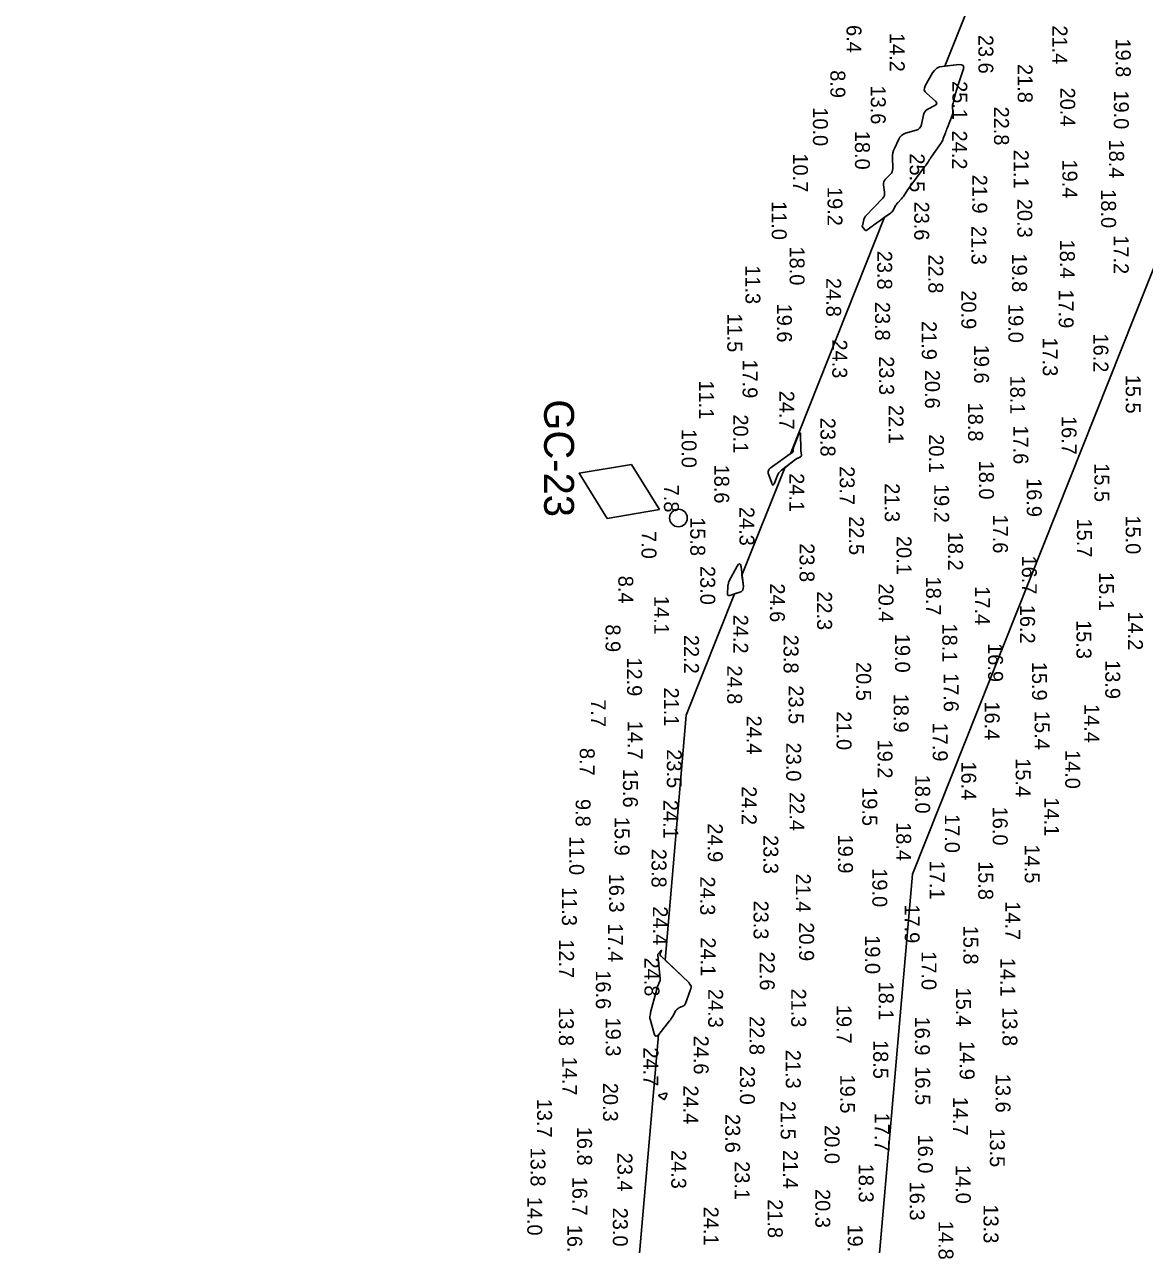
# Model space of a CAD drawing. Extents: x 1178573 to 1187098, y 693282 to 751751.
# Drawn here: x 1181662 to 1182599, y 723794 to 724815 of the extents above; entities that cross this region are included whole.
import ezdxf

# ---------------------------------------------------------------- set-up
doc = ezdxf.new("R2010")
doc.units = 0
for name, color, linetype in [('G-ANNO-PATT', 7, 'Continuous'), ('V-CHAN-NAID', 7, 'Continuous'), ('V-HYDS-MAJR', 7, 'Continuous'), ('V-HYDS-SOUN', 7, 'Continuous'), ('V-HYDS-SOUN-EXSS', 7, 'Continuous')]:
    doc.layers.add(name, color=color, linetype=linetype)

msp = doc.modelspace()

# ---------------------------------------------------------------- linework, layer by layer
at = {"layer": 'G-ANNO-PATT'}
for p, q in [((1182381.7, 724653.8), (1182302.9, 724455.9)), ((1182298.2, 724444.2), (1182262.4, 724354.3)), ((1182284.4, 722717.1), (1182405, 724104.2))]:
    msp.add_line(p, q, dxfattribs=at)
for points in [[(1183729.3, 725674.5), (1182702.6, 725220.1), (1182458.9, 724847.4), (1182432.2, 724780.3)], [(1182405, 724104.2), (1182613, 724626.3), (1182838, 724970.3), (1183134, 725192.3), (1183814.1, 725493.3)], [(1182432.2, 724780.3), (1182443.9, 724781.6), (1182446.2, 724781.5), (1182447.5, 724780.8), (1182448, 724779.3), (1182447.5, 724777.1), (1182443.5, 724765.4), (1182442.9, 724763.6), (1182442.4, 724761.9), (1182441.9, 724760.1), (1182441.4, 724758.3), (1182439.1, 724749.4), (1182438.9, 724748.6), (1182438.7, 724747.7), (1182438.7, 724746.8), (1182438.7, 724745.9), (1182438.9, 724742.4), (1182438.9, 724741.5), (1182438.8, 724740.6), (1182438.6, 724739.8), (1182438.3, 724739), (1182434.5, 724729), (1182434, 724727.9), (1182433.6, 724726.7), (1182433.1, 724725.5), (1182432.7, 724724.4), (1182430.9, 724719.7), (1182430.5, 724718.5), (1182429.9, 724717.4), (1182429.3, 724716.3), (1182428.6, 724715.3), (1182420.3, 724703.4), (1182420.1, 724703.1), (1182419.9, 724702.8), (1182419.7, 724702.5), (1182419.5, 724702.2), (1182418.8, 724701), (1182418.6, 724700.7), (1182418.4, 724700.4), (1182418.2, 724700.1), (1182418, 724699.8), (1182416.6, 724697.8), (1182416.2, 724697.4), (1182415.9, 724697), (1182415.6, 724696.5), (1182415.3, 724696.1), (1182404.5, 724681.6), (1182403.7, 724680.4), (1182402.9, 724679.3), (1182402.1, 724678.1), (1182401.3, 724677), (1182397.6, 724671.3), (1182397.1, 724670.7), (1182396.5, 724670), (1182396, 724669.3), (1182395.4, 724668.7), (1182393, 724666.3), (1182392.4, 724665.7), (1182391.9, 724665), (1182391.5, 724664.3), (1182391, 724663.6), (1182389.1, 724660.1), (1182388.6, 724659.2), (1182388.1, 724658.5), (1182387.4, 724657.9), (1182386.7, 724657.3), (1182381.7, 724653.8)], [(1182302.9, 724455.9), (1182304.7, 724457.2), (1182305, 724457.4), (1182305.2, 724457.7), (1182305.3, 724458), (1182305.3, 724458.3), (1182305.3, 724459.7), (1182305.3, 724460.1), (1182305.4, 724460.4), (1182305.5, 724460.8), (1182305.6, 724461.1), (1182309.8, 724471.7), (1182310.5, 724473.1), (1182311, 724473.5), (1182311.3, 724472.9), (1182311.4, 724471.4), (1182311.7, 724460.7), (1182311.7, 724460), (1182311.7, 724459.3), (1182311.8, 724458.6), (1182311.8, 724458), (1182312.1, 724455), (1182312.1, 724454.5), (1182312, 724454), (1182311.7, 724453.7), (1182311.3, 724453.4), (1182309.3, 724452.4), (1182308.8, 724452.2), (1182308.4, 724451.9), (1182307.9, 724451.6), (1182307.5, 724451.3), (1182298.2, 724444.2)], [(1182262.4, 724354.3), (1182263.6, 724344.8), (1182263.5, 724343.2), (1182263, 724341.8), (1182262, 724340.8), (1182260.5, 724340.1), (1182256.2, 724338.7)], [(1182256.2, 724338.7), (1182215.8, 724237.3), (1182198, 724032.3)], [(1182198, 724032.3), (1182217.5, 724013.7), (1182217.8, 724013.4), (1182218.1, 724013.1), (1182218.4, 724012.8), (1182218.6, 724012.5), (1182219.6, 724011.1), (1182219.8, 724010.8), (1182219.9, 724010.5), (1182219.9, 724010.1), (1182219.9, 724009.7), (1182219.5, 724008.2), (1182219.3, 724007.8), (1182219.2, 724007.4), (1182219.1, 724007.1), (1182219, 724006.7), (1182215.1, 723995.9), (1182214.7, 723995.1), (1182214.3, 723994.5), (1182213.6, 723994), (1182212.9, 723993.6), (1182209.6, 723992.2), (1182208.9, 723991.8), (1182208.2, 723991.3), (1182207.6, 723990.7), (1182207.1, 723990), (1182204.5, 723985.4), (1182203.9, 723984.4), (1182203.2, 723983.4), (1182202.5, 723982.4), (1182201.8, 723981.5), (1182192.7, 723970), (1182192.5, 723969.8)], [(1182192.5, 723969.8), (1182074.3, 722609.4), (1181796.2, 721896.6), (1181517.1, 721534.4), (1180724.1, 720916.4)], [(1182199, 723918.8), (1182198.9, 723918.7), (1182198.8, 723918.5), (1182197.9, 723916.2), (1182197.7, 723915.8), (1182197.4, 723915.6), (1182197.1, 723915.7), (1182196.7, 723915.8), (1182193.2, 723918.4), (1182192.8, 723918.8), (1182192.7, 723919.1), (1182192.9, 723919.3), (1182193.4, 723919.5), (1182196.7, 723920.4), (1182196.9, 723920.4), (1182197.1, 723920.5), (1182197.3, 723920.6), (1182197.6, 723920.6), (1182198.7, 723920.9), (1182198.8, 723920.9), (1182198.9, 723920.9), (1182199, 723920.9), (1182199.1, 723920.8), (1182199.5, 723920.4), (1182199.6, 723920.3), (1182199.6, 723920.2), (1182199.6, 723920.1), (1182199.6, 723920), (1182199.2, 723919.2), (1182199.1, 723919), (1182199, 723918.8)]]:
    msp.add_lwpolyline(points, dxfattribs=at)
at = {"layer": 'V-CHAN-NAID'}
msp.add_lwpolyline([(1182193.4, 724409.3), (1182169.8, 724446.9), (1182126, 724439.6), (1182149.6, 724401.9)], close=True, dxfattribs=at)
msp.add_circle((1182209.2, 724402.2), 7.39, dxfattribs=at)
at = {"layer": 'V-HYDS-MAJR'}
for points in [[(1182442.4, 724761.9), (1182441.9, 724760.1), (1182441.4, 724758.3), (1182439.1, 724749.4), (1182438.9, 724748.6), (1182438.7, 724747.7), (1182438.7, 724746.8), (1182438.7, 724745.9), (1182438.9, 724742.4), (1182438.9, 724741.5), (1182438.8, 724740.6), (1182438.6, 724739.8), (1182438.3, 724739), (1182434.5, 724729), (1182434, 724727.9), (1182433.6, 724726.7), (1182433.1, 724725.5), (1182432.7, 724724.4), (1182430.9, 724719.7), (1182430.5, 724718.5), (1182429.9, 724717.4), (1182429.3, 724716.3), (1182428.6, 724715.3), (1182420.3, 724703.4), (1182420.1, 724703.1), (1182419.9, 724702.8), (1182419.7, 724702.5), (1182419.5, 724702.2), (1182418.8, 724701), (1182418.6, 724700.7), (1182418.4, 724700.4), (1182418.2, 724700.1), (1182418, 724699.8), (1182416.6, 724697.8), (1182416.2, 724697.4), (1182415.9, 724697), (1182415.6, 724696.5), (1182415.3, 724696.1), (1182404.5, 724681.6), (1182403.7, 724680.4), (1182402.9, 724679.3), (1182402.1, 724678.1), (1182401.3, 724677), (1182397.6, 724671.3), (1182397.1, 724670.7), (1182396.5, 724670), (1182396, 724669.3), (1182395.4, 724668.7), (1182393, 724666.3), (1182392.4, 724665.7), (1182391.9, 724665), (1182391.5, 724664.3), (1182391, 724663.6), (1182389.1, 724660.1), (1182388.6, 724659.2), (1182388.1, 724658.5), (1182387.4, 724657.9), (1182386.7, 724657.3), (1182373.3, 724647.8), (1182372.5, 724647.3), (1182371.8, 724646.8), (1182371, 724646.2), (1182370.3, 724645.7), (1182366.9, 724643.1), (1182366.4, 724642.9), (1182366, 724642.8), (1182365.5, 724643), (1182365.1, 724643.4), (1182363, 724646.1), (1182362.9, 724646.2), (1182362.9, 724646.3), (1182362.9, 724646.5), (1182363, 724646.6), (1182363.3, 724647.1), (1182363.4, 724647.2), (1182363.5, 724647.4), (1182363.5, 724647.5), (1182363.6, 724647.7), (1182364.5, 724652), (1182364.7, 724652.7), (1182365, 724653.4), (1182365.4, 724654.1), (1182365.9, 724654.7), (1182380.2, 724669.8), (1182381, 724670.9), (1182381.6, 724672.1), (1182381.8, 724673.5), (1182381.8, 724674.9), (1182380.9, 724681), (1182380.8, 724682.3), (1182381.1, 724683.6), (1182381.7, 724684.7), (1182382.5, 724685.8), (1182386.6, 724689.8), (1182387.5, 724690.8), (1182388.1, 724692), (1182388.5, 724693.3), (1182388.6, 724694.7), (1182388.4, 724703.8), (1182388.5, 724705.7), (1182388.8, 724707.7), (1182389.3, 724709.6), (1182390, 724711.4), (1182393.6, 724719.3), (1182394.6, 724721), (1182395.9, 724722.4), (1182397.5, 724723.5), (1182399.3, 724724.2), (1182408.1, 724726.7), (1182409.8, 724727.4), (1182411.1, 724728.4), (1182412.1, 724729.8), (1182412.6, 724731.5), (1182414.4, 724739.6), (1182414.9, 724741.1), (1182415.6, 724742.4), (1182416.7, 724743.5), (1182418, 724744.3), (1182423.9, 724747.3), (1182425, 724748.1), (1182425.5, 724749), (1182425.3, 724750), (1182424.3, 724751), (1182417, 724757.3), (1182415.7, 724758.7), (1182415, 724760.3), (1182415.1, 724762), (1182415.8, 724763.8), (1182421.9, 724774.7), (1182423.5, 724776.8), (1182425.4, 724778.5), (1182427.6, 724779.6), (1182430.3, 724780.1), (1182443.9, 724781.6), (1182446.2, 724781.5), (1182447.5, 724780.8), (1182448, 724779.3), (1182447.5, 724777.1), (1182443.5, 724765.4), (1182442.9, 724763.6)], [(1182293.3, 724440), (1182292.5, 724438.7), (1182291.8, 724437.2), (1182289.5, 724431.3), (1182288.9, 724430.2), (1182288.4, 724429.8), (1182287.8, 724430.2), (1182287.3, 724431.3), (1182284.4, 724439.6), (1182284.3, 724440), (1182284.2, 724440.3), (1182284.3, 724440.7), (1182284.4, 724441.1), (1182285, 724442.6), (1182285.1, 724443), (1182285.4, 724443.3), (1182285.6, 724443.6), (1182285.9, 724443.9), (1182304.7, 724457.2), (1182305, 724457.4), (1182305.2, 724457.7), (1182305.3, 724458), (1182305.3, 724458.3), (1182305.3, 724459.7), (1182305.3, 724460.1), (1182305.4, 724460.4), (1182305.5, 724460.8), (1182305.6, 724461.1), (1182309.8, 724471.7), (1182310.5, 724473.1), (1182311, 724473.5), (1182311.3, 724472.9), (1182311.4, 724471.4), (1182311.7, 724460.7), (1182311.7, 724460), (1182311.7, 724459.3), (1182311.8, 724458.6), (1182311.8, 724458), (1182312.1, 724455), (1182312.1, 724454.5), (1182312, 724454), (1182311.7, 724453.7), (1182311.3, 724453.4), (1182309.3, 724452.4), (1182308.8, 724452.2), (1182308.4, 724451.9), (1182307.9, 724451.6), (1182307.5, 724451.3), (1182295.5, 724442.2), (1182294.3, 724441.1)], [(1182250.6, 724337.5), (1182250.3, 724338), (1182250.2, 724338.9), (1182250.5, 724344.6), (1182250.5, 724345), (1182250.6, 724345.4), (1182250.6, 724345.8), (1182250.7, 724346.2), (1182251, 724347.8), (1182251.1, 724348.1), (1182251.2, 724348.5), (1182251.3, 724348.9), (1182251.5, 724349.2), (1182258.5, 724361.9), (1182259.6, 724363.5), (1182260.5, 724363.9), (1182261.2, 724363.2), (1182261.6, 724361.3), (1182263.6, 724344.8), (1182263.5, 724343.2), (1182263, 724341.8), (1182262, 724340.8), (1182260.5, 724340.1), (1182252.2, 724337.4), (1182251.3, 724337.3)], [(1182192.4, 724011.9), (1182192.5, 724012.4), (1182192.7, 724012.8), (1182193.6, 724014.6), (1182193.8, 724015.1), (1182193.9, 724015.5), (1182193.9, 724016), (1182193.9, 724016.5), (1182192, 724036.4), (1182192, 724036.5), (1182192, 724036.5), (1182192, 724036.5), (1182192, 724036.6), (1182192, 724036.7), (1182192.1, 724036.8), (1182192.1, 724036.8), (1182192.1, 724036.8), (1182192.1, 724036.9), (1182192.1, 724037), (1182192.1, 724037.1), (1182192.1, 724037.1), (1182192.1, 724037.2), (1182192.1, 724037.2), (1182194.6, 724040.1), (1182194.9, 724040.4), (1182195.1, 724040.5), (1182195.1, 724040.3), (1182194.9, 724039.9), (1182194, 724037.7), (1182193.8, 724037.1), (1182193.8, 724036.6), (1182194, 724036.1), (1182194.4, 724035.7), (1182217.5, 724013.7), (1182217.8, 724013.4), (1182218.1, 724013.1), (1182218.4, 724012.8), (1182218.6, 724012.5), (1182219.6, 724011.1), (1182219.8, 724010.8), (1182219.9, 724010.5), (1182219.9, 724010.1), (1182219.9, 724009.7), (1182219.5, 724008.2), (1182219.3, 724007.8), (1182219.2, 724007.4), (1182219.1, 724007.1), (1182219, 724006.7), (1182215.1, 723995.9), (1182214.7, 723995.1), (1182214.3, 723994.5), (1182213.6, 723994), (1182212.9, 723993.6), (1182209.6, 723992.2), (1182208.9, 723991.8), (1182208.2, 723991.3), (1182207.6, 723990.7), (1182207.1, 723990), (1182204.5, 723985.4), (1182203.9, 723984.4), (1182203.2, 723983.4), (1182202.5, 723982.4), (1182201.8, 723981.5), (1182192.7, 723970), (1182191.4, 723968.8), (1182190.3, 723968.5), (1182189.4, 723969.2), (1182188.8, 723970.9), (1182185.5, 723982.9), (1182185.4, 723983.4), (1182185.4, 723984), (1182185.3, 723984.5), (1182185.4, 723985.1), (1182185.7, 723987.3), (1182185.8, 723987.8), (1182185.9, 723988.4), (1182186, 723988.9), (1182186.1, 723989.5), (1182192.1, 724010.9), (1182192.2, 724011.4)], [(1182199, 723918.8), (1182198.9, 723918.7), (1182198.8, 723918.5), (1182197.9, 723916.2), (1182197.7, 723915.8), (1182197.4, 723915.6), (1182197.1, 723915.7), (1182196.7, 723915.8), (1182193.2, 723918.4), (1182192.8, 723918.8), (1182192.7, 723919.1), (1182192.9, 723919.3), (1182193.4, 723919.5), (1182196.7, 723920.4), (1182196.9, 723920.4), (1182197.1, 723920.5), (1182197.3, 723920.6), (1182197.6, 723920.6), (1182198.7, 723920.9), (1182198.8, 723920.9), (1182198.9, 723920.9), (1182199, 723920.9), (1182199.1, 723920.8), (1182199.5, 723920.4), (1182199.6, 723920.3), (1182199.6, 723920.2), (1182199.6, 723920.1), (1182199.6, 723920), (1182199.2, 723919.2), (1182199.1, 723919)]]:
    msp.add_lwpolyline(points, close=True, dxfattribs=at)

# ---------------------------------------------------------------- texts
at = {"layer": 'V-CHAN-NAID'}
msp.add_text('GC-23', height=25, rotation=270, dxfattribs=at).set_placement((1182096.8, 724501.5))
at = {"layer": 'V-HYDS-SOUN'}
for s, p in [('6.4', (1182349.9, 724814.7)), ('21.4 ', (1182522.3, 724814.4)), ('14.2 ', (1182386.1, 724808.1)), ('23.6 ', (1182460.3, 724806.5)), ('19.8 ', (1182575.3, 724803.5)), ('21.8 ', (1182493.2, 724782.1)), ('8.9', (1182336.4, 724776.9)), ('13.6 ', (1182370.2, 724764.1)), ('25.1 ', (1182438.5, 724767.8)), ('20.4 ', (1182528.8, 724762.4)), ('19.0 ', (1182573.7, 724760)), ('10.0 ', (1182321.8, 724745.9)), ('22.8 ', (1182473.4, 724746.5)), ('18.0 ', (1182357, 724726.2)), ('24.2 ', (1182438.3, 724726.4)), ('18.4 ', (1182569.7, 724718.9)), ('10.7 ', (1182305.1, 724707.3)), ('25.5 ', (1182402.8, 724707.3)), ('21.1 ', (1182489.9, 724710.4)), ('19.4 ', (1182530.6, 724702.2)), ('21.9 ', (1182455.2, 724689.5)), ('19.2 ', (1182334, 724679.2)), ('18.0 ', (1182563, 724677.3)), ('11.0 ', (1182287.3, 724667.4)), ('23.6 ', (1182406.6, 724667)), ('20.3 ', (1182492.9, 724669.3)), ('21.3 ', (1182454.5, 724646.6)), ('17.2 ', (1182573.6, 724638.8)), ('18.0 ', (1182302.3, 724629.4)), ('23.8 ', (1182375.6, 724625.8)), ('18.4 ', (1182528.5, 724635.2)), ('22.8 ', (1182418.4, 724622.7)), ('19.8 ', (1182488.5, 724623.6)), ('11.3 ', (1182265.3, 724613.7)), ('24.8 ', (1182332.9, 724603.1)), ('20.9 ', (1182446, 724592.7)), ('17.9 ', (1182527.5, 724593.5)), ('19.6 ', (1182291.7, 724581.6)), ('23.8 ', (1182373.8, 724583.1)), ('19.0 ', (1182485.4, 724581.3)), ('11.5 ', (1182250.1, 724573.4)), ('21.9 ', (1182412.9, 724567)), ('16.2 ', (1182556.6, 724556.6)), ('24.3 ', (1182338, 724551.6)), ('19.6 ', (1182456.7, 724547.2)), ('17.3 ', (1182514.2, 724553.3)), ('17.9 ', (1182262.9, 724534.9)), ('23.3 ', (1182377.2, 724537.6)), ('20.6 ', (1182415.6, 724526.2)), ('11.1 ', (1182226.4, 724517.3)), ('18.1 ', (1182486.9, 724521.4)), ('15.5 ', (1182583.6, 724522.1)), ('24.7 ', (1182293.7, 724508.7)), ('22.1 ', (1182385.1, 724496.8)), ('18.8 ', (1182451.7, 724498.8)), ('20.1 ', (1182255.1, 724488.9)), ('23.8 ', (1182328.1, 724486.1)), ('16.7 ', (1182530, 724487.6)), ('10.0 ', (1182211.9, 724476.7)), ('20.1 ', (1182418.9, 724472.3)), ('17.6 ', (1182489.6, 724479.7)), ('18.6 ', (1182239.2, 724446.9)), ('23.7 ', (1182344.2, 724445.6)), ('18.0 ', (1182460.8, 724450.2)), ('15.5 ', (1182557.4, 724448.1)), ('24.1 ', (1182302, 724439.7)), ('21.3 ', (1182381.9, 724431.3)), ('16.9 ', (1182500.8, 724435.6)), ('19.2 ', (1182423.3, 724430.7)), ('24.3 ', (1182260.3, 724411.5)), ('15.8 ', (1182219.1, 724402.9)), ('22.5 ', (1182352, 724403.7)), ('17.6 ', (1182472.5, 724405.1)), ('15.7 ', (1182542.8, 724401.8)), ('15.0 ', (1182583.6, 724404.4)), ('7.0', (1182178.3, 724391.3)), ('18.2 ', (1182434.9, 724390.7)), ('23.8 ', (1182310.6, 724381.1)), ('20.1 ', (1182391.8, 724387.2)), ('16.7 ', (1182496.7, 724370.8)), ('23.0 ', (1182227.5, 724362.1)), ('8.4', (1182158.9, 724353.9)), ('18.7 ', (1182416.5, 724353.2)), ('15.1 ', (1182561.3, 724356.9)), ('24.6 ', (1182285.8, 724347.5)), ('22.3 ', (1182325.3, 724340.9)), ('20.4 ', (1182376.7, 724347.4)), ('17.4 ', (1182457.4, 724345.1)), ('14.1 ', (1182188.9, 724337.1)), ('16.2 ', (1182495.2, 724329.6)), ('24.2 ', (1182255.1, 724321.3)), ('14.2 ', (1182585.5, 724324.1)), ('8.9', (1182148.2, 724313.2)), ('18.1 ', (1182430.1, 724313.9)), ('15.3 ', (1182542.4, 724316.8)), ('22.2 ', (1182213.9, 724304.4)), ('23.8 ', (1182297.2, 724304.6)), ('19.0 ', (1182390.6, 724305.3)), ('16.9 ', (1182468.4, 724297.5)), ('12.9 ', (1182166.2, 724285.6)), ('24.8 ', (1182250, 724278.8)), ('20.5 ', (1182358, 724281.7)), ('15.9 ', (1182505.2, 724281.9)), ('13.9 ', (1182566.5, 724283.3)), ('17.6 ', (1182431.3, 724272.5)), ('21.1 ', (1182197.1, 724260.4)), ('23.5 ', (1182301.4, 724262.2)), ('7.7', (1182135.9, 724250.6)), ('18.9 ', (1182389.4, 724255.2)), ('16.4 ', (1182465.6, 724248.7)), ('24.4 ', (1182266.3, 724236.9)), ('21.0 ', (1182341.6, 724240.5)), ('15.4 ', (1182507.4, 724240.8)), ('14.4 ', (1182549.1, 724246.6)), ('14.7 ', (1182166.8, 724232.6)), ('17.9 ', (1182422.1, 724231)), ('8.7', (1182126.6, 724209.8)), ('23.5 ', (1182199.5, 724208.7)), ('23.0 ', (1182299.4, 724214.3)), ('19.2 ', (1182375.9, 724216.8)), ('14.0 ', (1182533, 724208.1)), ('16.4 ', (1182446, 724198.5)), ('15.4 ', (1182491.5, 724201.2)), ('15.6 ', (1182162.8, 724192.4)), ('18.0 ', (1182407.4, 724187.4)), ('24.2 ', (1182262.2, 724177.8)), ('19.5 ', (1182363.1, 724177)), ('9.8', (1182123.2, 724167.1)), ('24.1 ', (1182196.6, 724166.4)), ('22.4 ', (1182302.2, 724172.8)), ('14.1 ', (1182515.4, 724168.5)), ('16.0 ', (1182472.3, 724160.7)), ('15.9 ', (1182155.8, 724152.1)), ('24.9 ', (1182233.8, 724146.7)), ('18.4 ', (1182391.5, 724147.7)), ('17.0 ', (1182432.2, 724154.5)), ('11.0 ', (1182117.8, 724135.9)), ('23.3 ', (1182280.3, 724136.9)), ('19.9 ', (1182342.8, 724137.3)), ('23.8 ', (1182186.7, 724125.4)), ('14.5 ', (1182499.1, 724129)), ('17.1 ', (1182419.6, 724115.5)), ('15.8 ', (1182460.2, 724115.1)), ('16.3 ', (1182151.2, 724104.6)), ('21.4 ', (1182307.5, 724104.7)), ('19.0 ', (1182371.5, 724109.1)), ('24.3 ', (1182227.4, 724102.3)), ('11.3 ', (1182111.7, 724093.4)), ('24.4 ', (1182187.8, 724077.3)), ('23.3 ', (1182272.1, 724082.1)), ('17.9 ', (1182398.6, 724078.9)), ('14.7 ', (1182482.8, 724081.5)), ('20.9 ', (1182310.2, 724063.9)), ('17.4 ', (1182150.2, 724063)), ('15.8 ', (1182447.7, 724061.1)), ('12.7 ', (1182109.3, 724049.7)), ('24.1 ', (1182227.9, 724051.3)), ('19.0 ', (1182365.5, 724053.1)), ('24.8 ', (1182180.8, 724034.4)), ('22.6 ', (1182277.3, 724039.4)), ('17.0 ', (1182412.7, 724039.7)), ('14.1 ', (1182478.7, 724034.3)), ('16.6 ', (1182140.1, 724023.7)), ('18.1 ', (1182376.9, 724014.3)), ('24.3 ', (1182234.1, 724008.2)), ('21.3 ', (1182303.6, 724008.5)), ('15.4 ', (1182441.6, 724009.3)), ('13.8 ', (1182109.1, 723992.9)), ('19.7 ', (1182341.6, 723994.8)), ('13.8 ', (1182480.4, 723992.8)), ('19.3 ', (1182148.4, 723984.2)), ('22.8 ', (1182268.7, 723985.4)), ('16.9 ', (1182407.2, 723985)), ('24.6 ', (1182222, 723969.1)), ('18.5 ', (1182372.3, 723965.4)), ('14.9 ', (1182444.6, 723964.6)), ('14.7 ', (1182111.9, 723951.5)), ('24.7 ', (1182179.9, 723959.2)), ('21.3 ', (1182299.1, 723957.2)), ('23.0 ', (1182260.7, 723943.8)), ('16.5 ', (1182407.5, 723943.4)), ('19.5 ', (1182344.6, 723936.5)), ('13.6 ', (1182474.7, 723937.1)), ('20.3 ', (1182146.1, 723929.6)), ('24.4 ', (1182213.4, 723927.4)), ('13.7 ', (1182090.9, 723916.3)), ('21.5 ', (1182294.8, 723914.5)), ('14.7 ', (1182439.1, 723917.9)), ('23.6 ', (1182248.4, 723903.5)), ('17.7 ', (1182373.5, 723904.6)), ('16.8 ', (1182124.4, 723892.8)), ('20.0 ', (1182331.6, 723894.2)), ('13.5 ', (1182469.9, 723891.5)), ('16.0 ', (1182409.7, 723886.3)), ('13.8 ', (1182085.4, 723875.4)), ('23.4 ', (1182158.2, 723871.1)), ('24.3 ', (1182203.2, 723873.4)), ('21.4 ', (1182296.7, 723873.4)), ('23.1 ', (1182256.4, 723864)), ('18.3 ', (1182360.1, 723861.9)), ('14.0 ', (1182441.4, 723860.9)), ('16.7 ', (1182120.4, 723851)), ('20.3 ', (1182323.8, 723840.7)), ('16.3 ', (1182402.8, 723846.9)), ('14.0 ', (1182082.7, 723834.3)), ('21.8 ', (1182284, 723832.2)), ('23.0 ', (1182154.3, 723825.1)), ('24.1 ', (1182230.3, 723826)), ('13.3 ', (1182464.6, 723827.8)), ('16.9 ', (1182116.2, 723810.8)), ('19.1 ', (1182351, 723811.1)), ('14.8 ', (1182426.9, 723814.1))]:
    msp.add_text(s, height=12.5, rotation=270, dxfattribs=at).set_placement(p)
at = {"layer": 'V-HYDS-SOUN-EXSS'}
msp.add_text('7.8', height=12.5, rotation=270, dxfattribs=at).set_placement((1182197.1, 724430.1))

doc.saveas('drawing.dxf')
